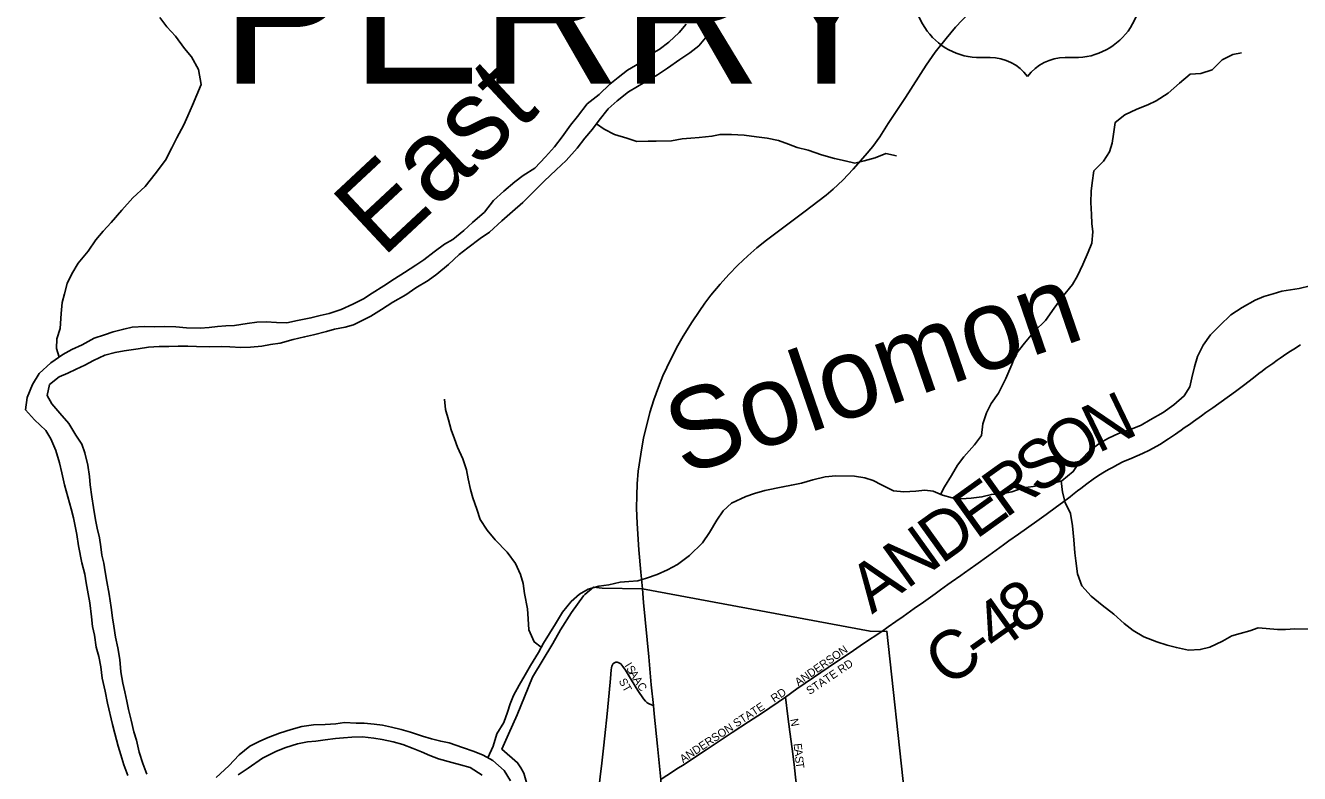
# Model space of a CAD drawing. Extents: x 1451455 to 1749751, y 218250 to 574981.
# Drawn here: x 1558425 to 1566304, y 436319 to 440949 of the extents above; entities that cross this region are included whole.
import ezdxf

# ---------------------------------------------------------------- set-up
doc = ezdxf.new("R2010")
doc.units = 0
for name, color, linetype in [('GM_X_City_Street', 7, 'Continuous'), ('GM_X_City_Street_Text', 7, 'Continuous'), ('GM_X_Corporation', 7, 'Continuous'), ('GM_X_County_Road', 7, 'Continuous'), ('GM_X_County_Road_Text', 7, 'Continuous'), ('GM_X_Major_River', 7, 'Continuous'), ('GM_X_Major_River_Text', 7, 'Continuous'), ('GM_X_Minor_River', 7, 'Continuous'), ('GM_X_Minor_River_Text', 7, 'Continuous'), ('GM_X_Township_Text', 7, 'Continuous'), ('GM_X_US_Route', 7, 'Continuous'), ('GM_X_US_Shield', 7, 'Continuous')]:
    doc.layers.add(name, color=color, linetype=linetype)

msp = doc.modelspace()

# ---------------------------------------------------------------- linework, layer by layer
at = {"layer": 'GM_X_City_Street'}
for points in [[(1563524.2, 437066.4), (1563608.1, 437124.1), (1563720.4, 437198.9)], [(1563125.4, 436792.2), (1563196.3, 436842.8), (1563298.7, 436913.8), (1563435.3, 437005.2), (1563524.2, 437066.4)], [(1561966.4, 436062.6), (1561963.9, 436087.7), (1561963.1, 436102.8), (1561962.6, 436123.2), (1561964.1, 436147.9), (1561970.4, 436222.6), (1561979.3, 436298), (1561989.3, 436382.2), (1561999.1, 436476.9), (1562007.2, 436551.4), (1562022.2, 436688.9), (1562035.5, 436819.5), (1562041.9, 436907.8), (1562046.9, 436960.1), (1562049.1, 436972.7), (1562051.5, 436982.5), (1562052.9, 436986.9), (1562054.8, 436991.8), (1562057.3, 436996.1), (1562059.9, 436999.4), (1562061.5, 437001), (1562064.1, 437003.1), (1562067, 437004.9)], [(1562308.8, 436739.6), (1562296.8, 436744.2), (1562282.6, 436749.8), (1562274.5, 436753.9), (1562266.6, 436759.5), (1562258.7, 436767.5), (1562247.6, 436781.6), (1562211.5, 436832), (1562171.9, 436896.1), (1562135.4, 436958), (1562119.2, 436982.4), (1562113.3, 436989.5), (1562106.3, 436997.1), (1562102, 437000.9), (1562099.3, 437002.6), (1562095.2, 437004.9), (1562090.5, 437006.4), (1562088, 437006.9), (1562085.6, 437007.3), (1562083.1, 437007.5), (1562079.9, 437007.7), (1562077.5, 437007.6), (1562074.8, 437007.4), (1562072.4, 437006.8), (1562070, 437006.2), (1562067, 437004.9)], [(1562353.2, 436282.8), (1562368.9, 436292.8), (1562413, 436321), (1562454, 436347.2), (1562498, 436375.4), (1562574.6, 436426), (1562634.7, 436465.8), (1562708.1, 436516.2), (1562794.3, 436572.2), (1562895.7, 436639.2), (1562982, 436695), (1563125.4, 436792.2)], [(1563209.2, 436117.9), (1563203.3, 436168.3), (1563196.3, 436225.6), (1563187.8, 436296.1), (1563177.9, 436375.9), (1563165.8, 436471.2), (1563152.3, 436577.4), (1563140.2, 436672.7), (1563125.4, 436792.2)]]:
    msp.add_lwpolyline(points, dxfattribs=at)
at = {"layer": 'GM_X_Corporation'}
msp.add_lwpolyline([(1561542.5, 436198.4), (1561506.7, 436321.2), (1561487.3, 436353.6), (1561467.8, 436386), (1561369.8, 436470.6), (1561411.2, 436563), (1561464.7, 436682.4), (1561510.9, 436793.7), (1561561.3, 436914.9), (1561685.2, 437124.5), (1561734.6, 437208.1), (1561801.3, 437316.6), (1561876.2, 437418.2), (1561884.4, 437426.9), (1561937.1, 437471.6), (1561990.7, 437467.1), (1562240.4, 437461.9), (1563648.2, 437199.4), (1563720.4, 437198.9), (1563752.5, 437199.4), (1563861.1, 436194.2)], dxfattribs=at)
at = {"layer": 'GM_X_County_Road'}
msp.add_lwpolyline([(1563720.4, 437198.9), (1563760.6, 437226.7), (1563807, 437259.2), (1563853.4, 437291.3), (1563921.6, 437339.5), (1563977.8, 437380), (1564050.2, 437431.5), (1564084.1, 437456.5), (1564129.1, 437488.9), (1564150, 437503.9), (1564209, 437545), (1564233.3, 437561.9), (1564302.6, 437611.3), (1564383.1, 437669.2), (1564473, 437733.8), (1564507.1, 437758.9), (1564566.4, 437800.2), (1564679.5, 437881.2), (1564738.1, 437923.1), (1564801.2, 437969.8), (1564837.9, 437997.2), (1564885.2, 438032.3), (1564900.8, 438044.1), (1564931.5, 438068.5), (1564952.4, 438083.4), (1564988.5, 438111.5), (1565028, 438140.7), (1565055, 438159.2), (1565071.5, 438170), (1565088.3, 438180.1), (1565107.8, 438192.1), (1565127.8, 438203.3), (1565150.8, 438215.9), (1565177, 438229.6), (1565212.4, 438247.2), (1565266.5, 438271.1), (1565332.7, 438299.5), (1565376.7, 438321), (1565439.5, 438355.8), (1565494.7, 438390.9), (1565538, 438420.3), (1565551.4, 438429.5), (1565572.8, 438444.4), (1565591.6, 438457.6), (1565624, 438480), (1565648.1, 438496.9), (1565698.6, 438533.2), (1565725.1, 438552.5), (1565767.9, 438582.7), (1565908.1, 438684.3), (1565957.7, 438721), (1566019, 438768.3), (1566052.6, 438793.8), (1566073.3, 438809.6), (1566096.8, 438827.2), (1566115.2, 438840.7), (1566139.1, 438857.7), (1566165.8, 438876.5), (1566184.5, 438889.7), (1566206.2, 438904.3), (1566238.5, 438926.7), (1566269, 438945.9), (1566310.2, 438972.8)], dxfattribs=at)
at = {"layer": 'GM_X_Major_River'}
for points in [[(1558558.6, 438658.2), (1558574, 438726), (1558633.1, 438774.9), (1558685.7, 438796), (1558738.3, 438821.1), (1558791, 438846.1), (1558845.7, 438875.2), (1558914.6, 438908), (1558979.1, 438924.8), (1559035.5, 438935.8), (1559122.1, 438948.2), (1559184.5, 438957.1), (1559250.8, 438961.9), (1559311, 438962.8), (1559369.3, 438963.7), (1559429.5, 438964.6), (1559481.6, 438961.7), (1559559.9, 438960.2), (1559634.2, 438962.9), (1559688.3, 438959.9), (1559756.5, 438956.6), (1559816.8, 438957.5), (1559887.1, 438964.3), (1559939.5, 438973.3), (1559999.9, 438982.2), (1560080.6, 439004.8), (1560151.2, 439021.5), (1560205.6, 439034.5), (1560286.3, 439055.1), (1560336.7, 439070.2), (1560401.2, 439081), (1560453.6, 439096.1), (1560506.3, 439123.1), (1560561, 439150.2), (1560626, 439191), (1560697.1, 439235.8), (1560776.3, 439282.4), (1560839.3, 439325.3), (1560914.4, 439370), (1560969.4, 439409), (1561040.8, 439469.8), (1561106.1, 439530.7), (1561161.1, 439571.7), (1561236.5, 439630.4), (1561295.4, 439669.4), (1561371, 439740.1), (1561436.3, 439796.9), (1561499.6, 439853.8), (1561567.1, 439918.7), (1561632.6, 439985.6), (1561706.1, 440054.3), (1561769.4, 440113.2), (1561837.1, 440190.1), (1561884.4, 440251.3), (1561931.6, 440306.5), (1561972.8, 440361.8), (1562028.4, 440432.9), (1562083.5, 440481.9), (1562154.8, 440538.7), (1562209.6, 440571.7), (1562280.6, 440612.5), (1562333.4, 440643.6), (1562394.4, 440684.5), (1562471.7, 440739.1), (1562532.7, 440780.1), (1562589.7, 440823.1), (1562641, 440884.2), (1562670.7, 440965.8)], [(1562509.9, 440956.7), (1562466.8, 440905.4), (1562403.4, 440844.5), (1562344.4, 440799.5), (1562281.5, 440764.6), (1562222.4, 440715.7), (1562147.3, 440673), (1562090.2, 440626), (1562039.3, 440584.8), (1561971.8, 440522), (1561898.5, 440463.3), (1561838.8, 440386.3), (1561795.6, 440331), (1561744.1, 440259.9), (1561696.7, 440196.7), (1561641.4, 440135.6), (1561575.8, 440064.7), (1561502.7, 440020), (1561451.8, 439980.9), (1561382.5, 439924.1), (1561319.2, 439865.2), (1561263.6, 439794.1), (1561190.2, 439729.4), (1561135, 439680.3), (1561067.7, 439623.5), (1561017, 439594.4), (1560951.9, 439547.5), (1560888.7, 439498.6), (1560837.9, 439465.5), (1560768.9, 439420.7), (1560705.9, 439379.8), (1560640.8, 439336.9), (1560569.7, 439292.2), (1560514.9, 439257.1), (1560450, 439224.3), (1560377.2, 439191.6), (1560302.4, 439166.9), (1560248, 439153.9), (1560189.5, 439138.9), (1560106.9, 439122.4), (1560040.4, 439107.6), (1559976.2, 439110.8), (1559914, 439113.9), (1559855.8, 439113), (1559795.4, 439104.1), (1559716.9, 439091.5), (1559662.7, 439090.5), (1559612.4, 439085.4), (1559560.1, 439080.4), (1559505.9, 439075.3), (1559419.6, 439076.9), (1559353.5, 439084.1), (1559287.3, 439085.4), (1559223, 439084.5), (1559160.8, 439085.7)], [(1559160.8, 439085.7), (1559084.5, 439081), (1559032.1, 439070), (1558967.5, 439053.2), (1558913, 439034.1), (1558850.3, 439013.2), (1558775.3, 438972.6), (1558710.5, 438943.7), (1558655.8, 438912.7), (1558580.5, 438860), (1558509, 438795.2), (1558467.6, 438725.9), (1558434, 438646.4), (1558424.5, 438570.5), (1558479.5, 438507.5), (1558550.6, 438442.1), (1558581.7, 438389.5), (1558612.5, 438318.8), (1558635.1, 438242.3), (1558650, 438180), (1558666.7, 438105.6), (1558708, 437956.7), (1558721, 437902.4), (1558732.1, 437850.1), (1558741.2, 437797.9), (1558751.9, 437727.6), (1558774, 437623.1), (1558790.7, 437552.7), (1558799.8, 437498.5), (1558812.5, 437430.2), (1558821.5, 437376), (1558832, 437289.7), (1558838.9, 437229.5), (1558851.9, 437175.2), (1558862.5, 437100.9), (1558877.5, 437042.6), (1558890.4, 436980.3), (1558899.1, 436910), (1558917.6, 436829.6), (1558932.3, 436755.2), (1558961.9, 436622.5), (1558976.9, 436566.2), (1558997.5, 436487.8), (1559014.6, 436435.4), (1559033.5, 436373), (1559058.4, 436306.4)], [(1559174.9, 436314.3), (1559150.1, 436380.8), (1559127.3, 436451.3), (1559110.7, 436525.7), (1559095.6, 436578.1), (1559078.8, 436648.5), (1559062, 436714.8), (1559051, 436767.1), (1559038, 436825.4), (1559026.9, 436877.6), (1559014.2, 436948), (1559007.6, 437024.2), (1558994.9, 437096.5), (1558982.1, 437162.8), (1558971.4, 437231.1), (1558962.3, 437283.3), (1558953.5, 437347.5), (1558943, 437429.8), (1558928.4, 437508.1), (1558917.5, 437566.4), (1558908.4, 437620.6), (1558897.3, 437670.9), (1558890.3, 437721.1), (1558881.3, 437777.3), (1558868.4, 437837.6), (1558857.3, 437889.9), (1558844.7, 437966.2), (1558833.9, 438032.5), (1558825.2, 438106.7), (1558820.2, 438156.8), (1558809.4, 438227.1), (1558790.8, 438303.5), (1558773.8, 438357.9), (1558736.7, 438412.6), (1558691.9, 438485.5), (1558636.9, 438548.6), (1558587.8, 438607.6), (1558558.6, 438658.2)], [(1561424.2, 436273.2), (1561385.3, 436337.9), (1561314.2, 436399.3), (1561254.6, 436432.4), (1561198.8, 436455.5), (1561127, 436480.8), (1561045.3, 436508.3), (1560993.3, 436519.3), (1560935.3, 436534.4), (1560879.4, 436549.4), (1560805.6, 436574.8), (1560747.7, 436591.9), (1560687.8, 436607), (1560631.8, 436618), (1560581.8, 436625), (1560519.7, 436630.1), (1560469.5, 436631), (1560397.3, 436634.3), (1560345, 436627.3), (1560278.6, 436622.5), (1560206.3, 436619.8), (1560133.9, 436609.1), (1560067.3, 436592.3), (1559996.6, 436569.6), (1559925.9, 436542.8), (1559873.3, 436519.8), (1559812.5, 436488.9), (1559745.2, 436434), (1559681.7, 436367.1), (1559604.1, 436294.5)], [(1559740.9, 436310), (1559801.9, 436352.9), (1559891.3, 436413.3), (1559976.5, 436457.8), (1560035.1, 436480.8), (1560107.8, 436503.5), (1560168.2, 436514.4), (1560220.5, 436519.4), (1560278.9, 436528.4), (1560341.2, 436535.2), (1560391.5, 436540.3), (1560443.8, 436543.4), (1560508, 436546.2), (1560578.1, 436538.9), (1560630.2, 436530), (1560698.1, 436514.7), (1560758.1, 436499.6), (1560821.8, 436474.4), (1560873.6, 436453.4), (1560925.4, 436430.5), (1560979.2, 436409.4), (1561061.1, 436387.9), (1561115, 436372.9), (1561174.9, 436355.8), (1561248.2, 436308.4)]]:
    msp.add_lwpolyline(points, dxfattribs=at)
at = {"layer": 'GM_X_Minor_River'}
for points in [[(1558632.2, 438896.2), (1558616.1, 438949.6), (1558619.2, 439009.6), (1558638.4, 439073.3), (1558646.1, 439165.3), (1558651.3, 439233.3), (1558666.3, 439287), (1558681.5, 439350.8), (1558710.8, 439412.4), (1558750.1, 439477.8), (1558811.6, 439552.7), (1558859, 439622), (1558904.1, 439675.2), (1558955.2, 439728.4), (1559020.8, 439805.3), (1559088.4, 439882.2), (1559163.9, 439952.9), (1559227.5, 440029.8), (1559291.2, 440114.8), (1559330.7, 440192.2), (1559360, 440253.7), (1559403.5, 440333), (1559428.6, 440388.6), (1559457.9, 440456.2), (1559485.2, 440519.8), (1559510.4, 440583.4), (1559494, 440675.8), (1559451.3, 440754.6), (1559408.1, 440805.4), (1559353.4, 440882.5), (1559298.3, 440939.5), (1559255.2, 440998.3)], [(1564083.7, 438046.7), (1564108.5, 438093.3), (1564151.9, 438162.6), (1564189.2, 438228), (1564228.3, 438279.4), (1564293.8, 438354.3), (1564337, 438411.6), (1564346.3, 438483.5), (1564367.6, 438551.2), (1564396.7, 438608.7), (1564442.1, 438674), (1564487.8, 438763.3), (1564525.5, 438850.7), (1564550.7, 438914.3), (1564604.1, 438983.4), (1564665.7, 439056.4), (1564733.1, 439123.3), (1564786.6, 439198.4), (1564836, 439267.6), (1564899.6, 439346.5), (1564930.7, 439400), (1564964, 439469.5), (1564997.5, 439545), (1565020.6, 439600.6), (1565025.9, 439672.6), (1565020.8, 439722.8), (1565017.8, 439778.9), (1565013.1, 439853), (1565016.4, 439923), (1565021.4, 439975), (1565032.8, 440048.9), (1565092.1, 440109.9), (1565129.2, 440167.3), (1565146.2, 440221), (1565153.3, 440277), (1565164.6, 440348.9), (1565223.6, 440395.8), (1565298.5, 440430.6), (1565367.2, 440457.4), (1565417.8, 440482.5), (1565492.8, 440529.2), (1565562.2, 440592), (1565627.4, 440646.9), (1565693.7, 440651.8), (1565764.3, 440674.5), (1565825.6, 440735.5), (1565892.4, 440768.3), (1565944.7, 440779.4)], [(1561956.6, 440340), (1562004.6, 440306.9), (1562068.2, 440273.8), (1562144, 440250.4), (1562205.9, 440231.3), (1562276.1, 440232), (1562326.2, 440233.1), (1562420.6, 440235.5), (1562487, 440246.3), (1562539.2, 440251.4), (1562591.4, 440254.5), (1562669.8, 440263.1), (1562720.1, 440274.2), (1562790.4, 440274.9), (1562870.5, 440269.5), (1562946.5, 440260.2), (1563012.6, 440251), (1563082.5, 440237.7), (1563144.3, 440214.6), (1563198.1, 440193.6), (1563265.9, 440176.4), (1563347.7, 440148.9), (1563427.5, 440125.5), (1563493.4, 440110.3), (1563553.3, 440097.2), (1563611.7, 440110.2), (1563680.3, 440129), (1563745, 440155.9), (1563810.9, 440142.7)], [(1561284.3, 436415.9), (1561317.3, 436489.4), (1561340.7, 436565), (1561382.1, 436634.3), (1561405.3, 436698), (1561422.3, 436749.7), (1561443.3, 436801.4), (1561478.6, 436866.9), (1561515.9, 436930.3), (1561549, 436987.7), (1561596.6, 437069), (1561627.8, 437126.5), (1561702.1, 437245.3), (1561745.6, 437318.5), (1561798.9, 437383.7), (1561851.9, 437428.8), (1561904.6, 437459.9), (1561971.1, 437478.7), (1562033.5, 437487.6), (1562102, 437502.4), (1562156.2, 437507.5), (1562212.5, 437512.5), (1562264.9, 437527.5), (1562331.5, 437550.4), (1562396.2, 437579.3), (1562457, 437612.2), (1562532.2, 437668.9), (1562611.9, 437747.6), (1562655.2, 437810.9), (1562700.7, 437886.1), (1562739.9, 437945.5), (1562790.9, 437992.7), (1562879.9, 438033.1), (1562934.4, 438052.2), (1562996.9, 438071.1), (1563109.6, 438093.1), (1563162, 438104.2), (1563224.4, 438117.1), (1563294.9, 438135.8), (1563369.5, 438154.5), (1563435.8, 438161.4), (1563552.1, 438159.3), (1563616.1, 438150.1), (1563668, 438133.2), (1563719.6, 438106.3), (1563793.2, 438068.9), (1563857.2, 438061.8), (1563931.5, 438066.5), (1563987.8, 438073.5), (1564037.8, 438066.6), (1564095.6, 438041.5), (1564155.4, 438024.5), (1564211.5, 438019.5), (1564273.7, 438022.3), (1564340.1, 438031.2), (1564398.5, 438046.2), (1564462.8, 438051), (1564525.2, 438061.9), (1564595.8, 438086.7), (1564656.2, 438095.6), (1564710.5, 438104.7), (1564780.9, 438115.4), (1564833.3, 438130.5), (1564904.6, 438187.3), (1564956.1, 438264.5), (1565005.2, 438315.6), (1565072.3, 438366.5), (1565123, 438395.6), (1565185.7, 438422.5), (1565268.4, 438453.1), (1565325, 438474.1), (1565379.8, 438507.2), (1565460.8, 438553.8), (1565527.9, 438600.6), (1565591.1, 438655.6), (1565626.2, 438713), (1565639.3, 438768.8), (1565654.5, 438836.6), (1565673.8, 438900.3), (1565709.1, 438969.8), (1565754.4, 439035), (1565811.6, 439092.1), (1565879, 439156.9), (1565950.1, 439203.7), (1566029.1, 439248.4), (1566083.7, 439271.4), (1566142.2, 439288.4), (1566194.6, 439303.5), (1566303.2, 439321.5), (1566369.7, 439336.4)], [(1561613.5, 437100.2), (1561569.7, 437133.5), (1561537, 437208.1), (1561534.2, 437276.3), (1561529.3, 437338.4), (1561511, 437432.8), (1561502.1, 437495), (1561487.1, 437551.4), (1561456.2, 437618), (1561403.3, 437689), (1561330.5, 437766.4), (1561279.4, 437825.3), (1561236.5, 437892.1), (1561215.6, 437954.6), (1561190.8, 438025.1), (1561177.7, 438077.4), (1561162.9, 438143.7), (1561151.8, 438198), (1561129, 438266.4), (1561096.2, 438339.1), (1561077.1, 438389.5), (1561058.1, 438445.8), (1561041.1, 438508.2), (1561022.2, 438572.6), (1561015.4, 438636.8)], [(1564830.5, 438129.7), (1564838.1, 438060.3), (1564854.9, 437996), (1564887.8, 437929.3), (1564900.4, 437851), (1564908.9, 437764.8), (1564915.5, 437684.6), (1564920.6, 437634.5), (1564931.1, 437554.2), (1564957.9, 437481.7), (1565014.9, 437416.6), (1565084.1, 437361.3), (1565155.3, 437306), (1565220.4, 437246.8), (1565275.8, 437203.7), (1565341.3, 437164.5), (1565422.9, 437133.1), (1565486.8, 437113.9), (1565542.7, 437098.9), (1565618.6, 437083.5), (1565690.9, 437086.2), (1565749.3, 437101.2), (1565828.2, 437137.9), (1565885, 437170.9), (1565937.4, 437186), (1565997.9, 437202.9), (1566048.3, 437220), (1566098.4, 437217.1), (1566168.5, 437209.9), (1566218.7, 437211), (1566274.9, 437214), (1566389.2, 437212)]]:
    msp.add_lwpolyline(points, dxfattribs=at)
at = {"layer": 'GM_X_US_Route'}
for points in [[(1562240.4, 437462), (1562230.9, 437564.3), (1562218, 437704.1), (1562208.7, 437866.4), (1562204.3, 437960.9), (1562205.4, 438040.5), (1562208.7, 438112.4), (1562214.7, 438190.8), (1562230.6, 438294.7), (1562247.7, 438395.7), (1562262.5, 438460.5), (1562286.7, 438553.4), (1562311.4, 438631.3), (1562339.4, 438709.9), (1562366.6, 438781.1), (1562416.2, 438883.3), (1562460.2, 438968.4), (1562492.6, 439026.7), (1562546.9, 439115.1), (1562590.9, 439178.8), (1562626.6, 439229.3), (1562664.4, 439278.7), (1562720.4, 439347.3), (1562774.2, 439407.2), (1562829.7, 439465.4), (1562892.3, 439523), (1562948.3, 439571.9), (1563007.6, 439620.2), (1563239.3, 439793.7), (1563376.1, 439898.6), (1563419.4, 439936), (1563480.4, 439992), (1563544.6, 440059), (1563618.2, 440143.5), (1563665.4, 440200.6), (1563708.3, 440259.4), (1563761, 440342.3), (1563866.4, 440503.7), (1563994.3, 440702.5), (1564050.9, 440782.6), (1564119, 440867.8), (1564177.2, 440938.1), (1564259, 441024.2)], [(1562459, 435403.5), (1562434.7, 435600), (1562416.7, 435750.7), (1562410.1, 435805.2), (1562391.6, 435954.6), (1562356.9, 436248.7), (1562353.2, 436282.8), (1562333.4, 436487.5), (1562313.8, 436687.7), (1562308.8, 436739.6), (1562294.9, 436868.8), (1562278.9, 437041.9), (1562247.5, 437378.4), (1562240.4, 437462)]]:
    msp.add_lwpolyline(points, dxfattribs=at)
at = {"layer": 'GM_X_US_Shield'}
for p, q in [((1564332.2, 440749.6), (1564390.2, 440749.6)), ((1564854.3, 440749.6), (1564912.3, 440749.6))]:
    msp.add_line(p, q, dxfattribs=at)
for centre, radius, start, end in [((1564327.7, 441155.6), 406.1, 154.83192, 270.63826), ((1564916.8, 441155.6), 406.1, 269.36174, 25.16808), ((1564390.2, 440459.5), 290, 36.8699, 90), ((1564854.3, 440459.5), 290, 90, 143.1301)]:
    msp.add_arc(centre, radius, start, end, dxfattribs=at)

# ---------------------------------------------------------------- texts
at = {"layer": 'GM_X_City_Street_Text'}
for s, rotation, p in [('ANDERSON', 34.93482, (1563204.5, 436858)), ('STATE RD', 33.92992, (1563274.7, 436804.4)), ('I', 301.81081, (1562126.7, 436987.2)), ('S', 301.80264, (1562138.3, 436968.5)), ('A', 301.80152, (1562156.8, 436938.6)), ('ST', 299.74321, (1562091.8, 436891.5)), ('A', 301.82216, (1562180, 436901.2)), ('C', 303.12825, (1562203.9, 436862.7)), ('RD', 33.6867, (1563055.1, 436756.9)), ('STATE', 33.38733, (1562821.9, 436603)), ('ANDERSON', 33.48656, (1562491.7, 436382.8)), ('N', 281.30154, (1563153.1, 436654.1)), ('E', 276.03404, (1563175.2, 436503.6)), ('A', 276.0216, (1563179, 436468.6)), ('S', 276.03964, (1563183.6, 436424.9)), ('T', 277.89355, (1563187.5, 436388.1))]:
    msp.add_text(s, height=50, rotation=rotation, dxfattribs=at).set_placement(p)
at = {"layer": 'GM_X_County_Road_Text'}
for s, rotation, p in [('N', 25.69998, (1565056.8, 438298.4)), ('O', 34.22353, (1564848.7, 438155.9)), ('S', 35.66057, (1564685.9, 438039)), ('R', 35.67785, (1564485.8, 437895.3)), ('E', 35.67615, (1564303.5, 437764.4)), ('D', 35.67679, (1564089.1, 437610.5)), ('N', 35.67891, (1563874.6, 437456.5)), ('A', 35.67679, (1563660.2, 437302.5)), ('8', 35.88775, (1564582, 437170.1)), ('4', 35.41466, (1564429.2, 437061.4)), ('C', 35.32375, (1564127.3, 436847.4)), ('-', 35.34304, (1564328.4, 436989.9))]:
    msp.add_text(s, height=300, rotation=rotation, dxfattribs=at).set_placement(p)
at = {"layer": 'GM_X_Major_River_Text'}
msp.add_text('East', height=499.96, rotation=43.0007, dxfattribs=at).set_placement((1560632.7, 439505.7))
at = {"layer": 'GM_X_Minor_River_Text'}
msp.add_text('Solomon', height=499.96, rotation=18.91969, dxfattribs=at).set_placement((1562494.3, 438160.5))
at = {"layer": 'GM_X_Township_Text'}
msp.add_text('PERRY', height=900, rotation=0.00001, dxfattribs=at).set_placement((1559632.5, 440587.9))

doc.saveas('drawing.dxf')
